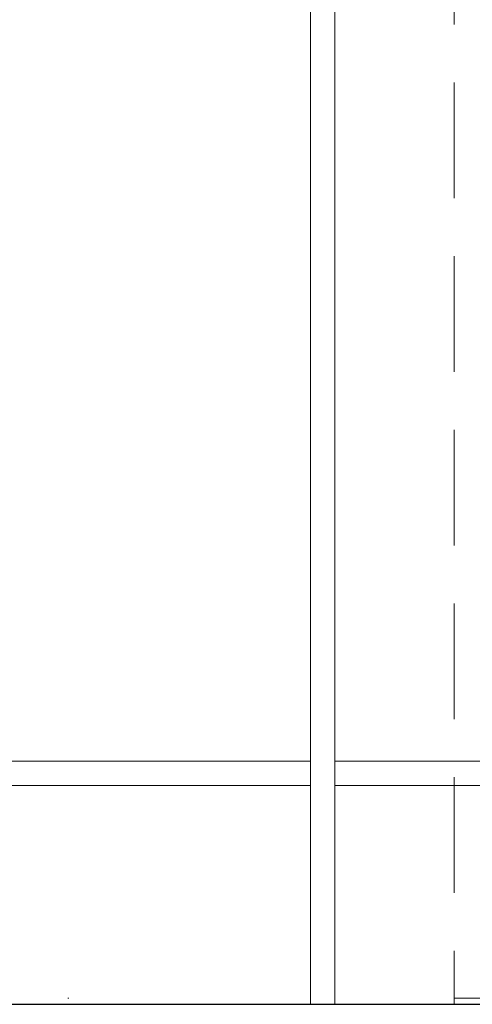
# Model space of a CAD drawing. Header units: millimetres. Extents: x 23192 to 177760, y -399809 to -79279.
# Tile 457 of 656: x 60347 to 60384, y -194641 to -194560. Entities that reach past the tile are written whole.
import ezdxf

# ---------------------------------------------------------------- set-up
doc = ezdxf.new("R2010")
doc.units = ezdxf.units.MM
doc.linetypes.add('DASHDOT', pattern=[25.4, 12.7, -6.35, 0, -6.35])
doc.linetypes.add('HIDDEN2', pattern=[4.7625, 3.175, -1.5875])
for name, color, linetype, lineweight in [('!! 0_ Istn-sciany', 3, 'Continuous', 30), ('!! 0_Osie', 1, 'DASHDOT', 13), ('!! 2 ZABUDOWA GK-MDF', 54, 'Continuous', 13), ('0-osie-liniA', 14, 'DASHDOT', 5)]:
    doc.layers.add(name, color=color, linetype=linetype, lineweight=lineweight)
doc.layers.add('!! 2_WYBURZENIA DO REMONTU', color=7, linetype='Continuous', lineweight=0, true_color=0x4d4d4d, plot=False)

# ---------------------------------------------------------------- blocks, each defined once
blk = doc.blocks.new('BLOK OSI')
at = {"layer": '0-osie-liniA', "ltscale": 5}
blk.add_lwpolyline([(48639.25763, -194702.0883), (55442.2848, -194702.0883)], dxfattribs=at)

msp = doc.modelspace()

# ---------------------------------------------------------------- linework, layer by layer
at = {"layer": '!! 0_ Istn-sciany'}
msp.add_lwpolyline([(60216.56735, -194641.12813), (60472.56735, -194641.12813)], dxfattribs=at)
at = {"layer": '!! 2 ZABUDOWA GK-MDF'}
for points in [[(60370.56735, -194641.12813), (60370.56735, -194491.12813)], [(60372.56735, -194641.12813), (60372.56735, -194491.12813)], [(60270.56735, -194621.12813), (60370.56735, -194621.12813)], [(60372.56735, -194621.12813), (60472.56735, -194621.12813)], [(60270.56735, -194623.12813), (60370.56735, -194623.12813)], [(60372.56735, -194623.12813), (60472.56735, -194623.12813)]]:
    msp.add_lwpolyline(points, dxfattribs=at)
at = {"layer": '!! 2_WYBURZENIA DO REMONTU', "linetype": 'HIDDEN2', "ltscale": 3}
msp.add_lwpolyline([(60382.40068, -194508.12813), (60382.40068, -194641.12813)], dxfattribs=at)

# ---------------------------------------------------------------- block references
at = {"layer": '!! 0_Osie'}
msp.add_blockref('BLOK OSI', (8819.85593, 61.46017), dxfattribs=at)

doc.saveas('drawing.dxf')
